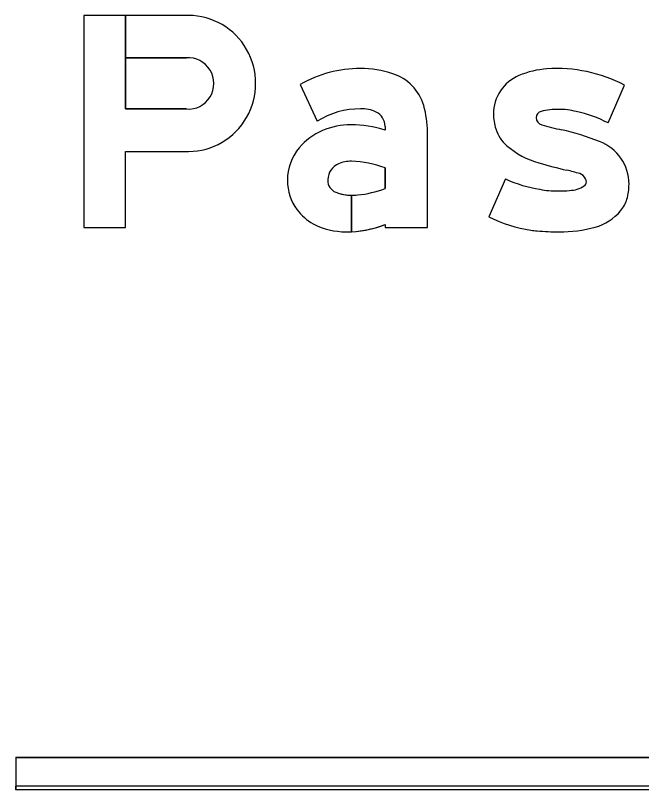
# Model space of a CAD drawing. Extents: x 1806251 to 1809821, y 414895 to 422886.
# Drawn here: x 1809676.9651 to 1809677.3575, y 415171.8406 to 415172.326 of the extents above; entities that cross this region are included whole.
import ezdxf

# ---------------------------------------------------------------- set-up
doc = ezdxf.new("R2010")
doc.units = 0
for name, color, linetype in [('GSBWFILL', 7, 'Continuous'), ('GSCOLORFILL', 7, 'Continuous'), ('GSOUTLINE', 7, 'Continuous')]:
    doc.layers.add(name, color=color, linetype=linetype)

msp = doc.modelspace()

# ---------------------------------------------------------------- linework, layer by layer
at = {"layer": 'GSBWFILL'}
for p, q in [((1809677.336564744, 415172.25857792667), (1809677.3468915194, 415172.28228517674)), ((1809677.2722553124, 415172.22349186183), (1809677.261927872, 415172.1997846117)), ((1809677.261927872, 415172.1997846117), (1809677.261927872, 415172.1997846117)), ((1809678.225092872, 415171.8605728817), (1809676.965292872, 415171.8605728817)), ((1809676.965292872, 415171.8605728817), (1809676.965292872, 415171.8405728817)), ((1809676.965292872, 415171.8405728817), (1809678.225092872, 415171.8405728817))]:
    msp.add_line(p, q, dxfattribs=at)
for points in [[(1809677.007897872, 415172.3259603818), (1809677.007897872, 415172.19296038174), (1809677.0341221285, 415172.19296038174), (1809677.0341221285, 415172.2407326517), (1809677.07359029, 415172.2407326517)], [(1809677.0722200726, 415172.2673326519), (1809677.0341221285, 415172.2673326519), (1809677.0341221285, 415172.3259603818), (1809677.007897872, 415172.3259603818)], [(1809677.07359029, 415172.3259603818), (1809677.0341286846, 415172.3259603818), (1809677.0341286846, 415172.29936038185), (1809677.0722200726, 415172.29936038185)], [(1809677.1435802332, 415172.2827195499), (1809677.154258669, 415172.25966909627)], [(1809677.1967576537, 415172.25642820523), (1809677.1967576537, 415172.25397792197)], [(1809677.1967576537, 415172.1948223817), (1809677.1967576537, 415172.19296038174), (1809677.223357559, 415172.19296038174), (1809677.223357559, 415172.2529727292)], [(1809677.1967576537, 415172.2304316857), (1809677.1967576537, 415172.21750950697)], [(1809677.17581314, 415172.19038647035), (1809677.17581314, 415172.213206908)], [(1809677.1758197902, 415172.21320690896), (1809677.1758197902, 415172.1903868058)]]:
    msp.add_lwpolyline(points, dxfattribs=at)
for centre, radius, start, end in [((1809677.3022162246, 415172.23714031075), 0.05549363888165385, 94.08965833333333, 112.80409444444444), ((1809677.3045552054, 415172.20153529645), 0.09117500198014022, 62.33221666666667, 93.96006111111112), ((1809677.29081065, 415172.2642677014), 0.02606608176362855, 112.80409166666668, 180), ((1809677.2958797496, 415172.2642677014), 0.03113518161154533, 180, 197.70339444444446), ((1809677.2954908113, 415172.26189717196), 0.003989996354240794, 102.54264722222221, 180), ((1809677.3055836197, 415172.22096106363), 0.04615095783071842, 90.00000000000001, 103.73705277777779), ((1809677.3055836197, 415172.2234161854), 0.04369583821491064, 75.32981666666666, 90), ((1809677.3025107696, 415172.1946390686), 0.07244164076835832, 61.96011944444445, 78.74487500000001), ((1809677.2961558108, 415172.26189717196), 0.004654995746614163, 180, 255.47477777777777), ((1809677.2883917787, 415172.2618774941), 0.02327497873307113, 197.70339444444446, 228.9800527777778), ((1809677.3247792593, 415172.3521798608), 0.09936005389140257, 252.55271111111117, 259.9161944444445), ((1809677.272602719, 415172.1008489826), 0.15739615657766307, 68.11449444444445, 77.23401944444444), ((1809677.3071138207, 415172.28339962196), 0.051800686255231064, 228.9800527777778, 254.40466666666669), ((1809677.321112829, 415172.2201725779), 0.02859497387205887, 0, 69.18818333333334), ((1809677.3820809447, 415172.54094573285), 0.3200329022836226, 253.87326388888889, 257.11268333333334), ((1809677.2774068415, 415172.0892318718), 0.14365386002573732, 73.25621944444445, 76.59824166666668), ((1809677.3165446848, 415172.22040560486), 0.006773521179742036, 28.38093333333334, 70.61944444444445), ((1809677.3181240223, 415172.2215954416), 0.004827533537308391, 0, 24.864252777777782), ((1809677.3056657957, 415172.2950091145), 0.07893633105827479, 244.95932500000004, 261.4128277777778), ((1809677.3119541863, 415172.23427060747), 0.018016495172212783, 271.59402222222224, 302.67994444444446), ((1809677.3198760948, 415172.2215954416), 0.003075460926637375, 305.9611083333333, 0), ((1809677.316327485, 415172.2201725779), 0.0333803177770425, 343.6226527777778, 0), ((1809677.3051138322, 415172.2764032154), 0.06049780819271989, 259.2981611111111, 270), ((1809677.3051138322, 415172.29184322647), 0.075937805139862, 270.00000000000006, 275.54791388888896), ((1809677.3292128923, 415172.21638572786), 0.019949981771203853, 319.73238611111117, 343.62265277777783), ((1809677.299864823, 415172.27264924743), 0.08214883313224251, 242.49619444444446, 261.8694972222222), ((1809677.3199550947, 415172.2237770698), 0.03179330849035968, 285.622675, 320.3523666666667), ((1809677.2976516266, 415172.257157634), 0.06649993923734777, 261.8694972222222, 265.151975), ((1809677.3059632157, 415172.3536559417), 0.16335541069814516, 265.1076083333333, 269.99999999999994), ((1809677.3059632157, 415172.28072356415), 0.09042309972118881, 270, 284.44353333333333)]:
    msp.add_arc(centre, radius, start, end, dxfattribs=at)
for centre, major_axis, ratio, start_param, end_param in [((1809677.0736157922, 415172.2833465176), (2.6093471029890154e-18, 0.04261387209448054), 0.9858743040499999, 3.140987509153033, 6.2837904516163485), ((1809677.073565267, 415172.2833465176), (9.841178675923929e-19, 0.016071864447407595), 0.9858743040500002, 3.056610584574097, 6.368167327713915), ((1809677.1813097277, 415172.21647340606), (4.668168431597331e-18, 0.07623697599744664), 0.9999964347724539, 4.960524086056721e-16, 0.5177189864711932), ((1809677.1813097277, 415172.2276068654), (3.9864406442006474e-18, 0.06510351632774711), 0.9999964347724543, 5.9661296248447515, 6.283185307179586), ((1809677.192277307, 415172.261031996), (1.8323777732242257e-18, 0.029924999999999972), 0.999996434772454, 4.9971653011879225, 5.966129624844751), ((1809677.1813097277, 415172.21647340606), (3.120827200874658e-18, 0.05096697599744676), 0.9999964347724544, 0, 0.5594952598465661), ((1809677.1822614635, 415172.2473127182), (1.233840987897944e-18, 0.020150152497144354), 0.9999964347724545, 5.822746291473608, 6.330435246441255), ((1809677.1647462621, 415172.2529727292), (3.588919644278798e-18, 0.05861150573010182), 0.9999964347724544, 4.712388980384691, 4.997165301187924), ((1809677.1867826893, 415172.25642820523), (6.107925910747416e-19, 0.009974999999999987), 0.9999964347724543, 4.712388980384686, 5.822746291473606), ((1809677.1723010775, 415172.2186370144), (2.3353517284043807e-18, 0.038139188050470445), 0.9999964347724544, 0.3992851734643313, 0.87592986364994), ((1809677.175424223, 415172.21184853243), (2.7927129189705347e-18, 0.04560846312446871), 0.9999964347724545, 7.440786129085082e-16, 0.4045122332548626), ((1809677.175424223, 415172.1903094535), (4.1116011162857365e-18, 0.06714754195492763), 0.9999964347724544, 5.959870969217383, 6.283185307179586), ((1809677.1676104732, 415172.2225468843), (1.961438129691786e-18, 0.03203271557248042), 0.9999964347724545, 0.8759298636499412, 1.5707963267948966), ((1809677.175303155, 415172.21530030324), (1.177717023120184e-18, 0.01923357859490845), 0.9999964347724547, 6.259454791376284, 6.691732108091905), ((1809677.1739050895, 415172.1691615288), (4.0041809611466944e-18, 0.06539323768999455), 0.9999964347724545, 5.926185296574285, 6.254823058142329), ((1809677.172153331, 415172.2225763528), (6.922316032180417e-19, 0.011305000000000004), 0.9999964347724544, 0.4085468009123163, 1.5307853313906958), ((1809677.1661946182, 415172.2225468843), (1.8747417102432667e-18, 0.030616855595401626), 0.9999964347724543, 1.5707963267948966, 2.2139400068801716), ((1809677.1728894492, 415172.2225468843), (7.373420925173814e-19, 0.01204171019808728), 0.9999964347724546, 1.5307853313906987, 1.5707963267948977), ((1809677.1688277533, 415172.2225468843), (4.886340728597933e-19, 0.00797999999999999), 0.9999964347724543, 1.5707963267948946, 2.7570271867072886), ((1809677.17581314, 415172.2398069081), (1.6287802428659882e-18, 0.026600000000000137), 0.9999964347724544, 2.7570271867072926, 3.1415926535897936), ((1809677.1742620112, 415172.2747218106), (3.764322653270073e-18, 0.061476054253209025), 0.9999964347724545, 3.2285621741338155, 3.5162209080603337), ((1809677.17581314, 415172.2398069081), (1.6287802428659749e-18, 0.02659999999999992), 0.9999964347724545, 3.141842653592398, 3.284509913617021), ((1809677.168911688, 415172.22458317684), (2.082652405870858e-18, 0.03401229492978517), 0.9999964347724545, 2.2139400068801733, 2.6111245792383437), ((1809677.1723953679, 415172.23606570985), (2.8023181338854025e-18, 0.045765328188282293), 0.9999964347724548, 2.6724432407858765, 3.1415926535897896), ((1809677.1723953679, 415172.25818778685), (4.156904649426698e-18, 0.06788740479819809), 0.9999964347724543, 3.192056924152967, 3.5086436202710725), ((1809677.1723953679, 415172.25818778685), (4.1569046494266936e-18, 0.06788740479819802), 0.9999964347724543, 3.1415926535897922, 3.1919588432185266)]:
    msp.add_ellipse(centre, major_axis=major_axis, ratio=ratio, start_param=start_param, end_param=end_param, dxfattribs=at)
at = {"layer": 'GSCOLORFILL'}
for p, q in [((1809677.336564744, 415172.25857792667), (1809677.3468915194, 415172.28228517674)), ((1809677.2722553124, 415172.22349186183), (1809677.261927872, 415172.1997846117)), ((1809677.261927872, 415172.1997846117), (1809677.261927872, 415172.1997846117)), ((1809678.225092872, 415171.8605728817), (1809676.965292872, 415171.8605728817)), ((1809676.965292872, 415171.8605728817), (1809676.965292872, 415171.8405728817)), ((1809676.965092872, 415171.8405728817), (1809678.225092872, 415171.8405728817)), ((1809678.225092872, 415171.8425728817), (1809676.965112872, 415171.8425728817)), ((1809676.965112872, 415171.8425728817), (1809676.965112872, 415171.8405728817)), ((1809676.965112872, 415171.8405728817), (1809678.225092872, 415171.8405728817)), ((1809676.965292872, 415171.8405728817), (1809678.225092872, 415171.8405728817))]:
    msp.add_line(p, q, dxfattribs=at)
for points in [[(1809677.007897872, 415172.3259603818), (1809677.007897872, 415172.19296038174), (1809677.0341221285, 415172.19296038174), (1809677.0341221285, 415172.2407326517), (1809677.07359029, 415172.2407326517)], [(1809677.0722200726, 415172.2673326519), (1809677.0341221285, 415172.2673326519), (1809677.0341221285, 415172.3259603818), (1809677.007897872, 415172.3259603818)], [(1809677.07359029, 415172.3259603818), (1809677.0341286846, 415172.3259603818), (1809677.0341286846, 415172.29936038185), (1809677.0722200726, 415172.29936038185)], [(1809677.1435802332, 415172.2827195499), (1809677.154258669, 415172.25966909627)], [(1809677.1967576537, 415172.25642820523), (1809677.1967576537, 415172.25397792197)], [(1809677.1967576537, 415172.1948223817), (1809677.1967576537, 415172.19296038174), (1809677.223357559, 415172.19296038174), (1809677.223357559, 415172.2529727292)], [(1809677.1967576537, 415172.2304316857), (1809677.1967576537, 415172.21750950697)], [(1809677.17581314, 415172.19038647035), (1809677.17581314, 415172.213206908)], [(1809677.1758197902, 415172.21320690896), (1809677.1758197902, 415172.1903868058)]]:
    msp.add_lwpolyline(points, dxfattribs=at)
for centre, radius, start, end in [((1809677.3022162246, 415172.23714031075), 0.05549363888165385, 94.08965833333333, 112.80409444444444), ((1809677.3045552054, 415172.20153529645), 0.09117500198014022, 62.33221666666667, 93.96006111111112), ((1809677.29081065, 415172.2642677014), 0.02606608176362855, 112.80409166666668, 180), ((1809677.2958797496, 415172.2642677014), 0.03113518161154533, 180, 197.70339444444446), ((1809677.2954908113, 415172.26189717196), 0.003989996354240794, 102.54264722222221, 180), ((1809677.3055836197, 415172.22096106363), 0.04615095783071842, 90.00000000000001, 103.73705277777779), ((1809677.3055836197, 415172.2234161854), 0.04369583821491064, 75.32981666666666, 90), ((1809677.3025107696, 415172.1946390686), 0.07244164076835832, 61.96011944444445, 78.74487500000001), ((1809677.2961558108, 415172.26189717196), 0.004654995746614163, 180, 255.47477777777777), ((1809677.2883917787, 415172.2618774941), 0.02327497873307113, 197.70339444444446, 228.9800527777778), ((1809677.3247792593, 415172.3521798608), 0.09936005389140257, 252.55271111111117, 259.9161944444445), ((1809677.272602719, 415172.1008489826), 0.15739615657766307, 68.11449444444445, 77.23401944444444), ((1809677.3071138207, 415172.28339962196), 0.051800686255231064, 228.9800527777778, 254.40466666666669), ((1809677.321112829, 415172.2201725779), 0.02859497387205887, 0, 69.18818333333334), ((1809677.3820809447, 415172.54094573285), 0.3200329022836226, 253.87326388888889, 257.11268333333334), ((1809677.2774068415, 415172.0892318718), 0.14365386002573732, 73.25621944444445, 76.59824166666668), ((1809677.3165446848, 415172.22040560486), 0.006773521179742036, 28.38093333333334, 70.61944444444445), ((1809677.3181240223, 415172.2215954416), 0.004827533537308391, 0, 24.864252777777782), ((1809677.3056657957, 415172.2950091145), 0.07893633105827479, 244.95932500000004, 261.4128277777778), ((1809677.3119541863, 415172.23427060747), 0.018016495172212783, 271.59402222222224, 302.67994444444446), ((1809677.3198760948, 415172.2215954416), 0.003075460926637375, 305.9611083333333, 0), ((1809677.316327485, 415172.2201725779), 0.0333803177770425, 343.6226527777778, 0), ((1809677.3051138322, 415172.2764032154), 0.06049780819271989, 259.2981611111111, 270), ((1809677.3051138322, 415172.29184322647), 0.075937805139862, 270.00000000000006, 275.54791388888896), ((1809677.3292128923, 415172.21638572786), 0.019949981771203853, 319.73238611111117, 343.62265277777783), ((1809677.299864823, 415172.27264924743), 0.08214883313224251, 242.49619444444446, 261.8694972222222), ((1809677.3199550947, 415172.2237770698), 0.03179330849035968, 285.622675, 320.3523666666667), ((1809677.2976516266, 415172.257157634), 0.06649993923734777, 261.8694972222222, 265.151975), ((1809677.3059632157, 415172.3536559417), 0.16335541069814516, 265.1076083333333, 269.99999999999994), ((1809677.3059632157, 415172.28072356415), 0.09042309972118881, 270, 284.44353333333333)]:
    msp.add_arc(centre, radius, start, end, dxfattribs=at)
for centre, major_axis, ratio, start_param, end_param in [((1809677.0736157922, 415172.2833465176), (2.6093471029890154e-18, 0.04261387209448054), 0.9858743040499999, 3.140987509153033, 6.2837904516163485), ((1809677.073565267, 415172.2833465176), (9.841178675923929e-19, 0.016071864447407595), 0.9858743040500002, 3.056610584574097, 6.368167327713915), ((1809677.1813097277, 415172.21647340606), (4.668168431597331e-18, 0.07623697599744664), 0.9999964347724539, 4.960524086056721e-16, 0.5177189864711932), ((1809677.1813097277, 415172.2276068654), (3.9864406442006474e-18, 0.06510351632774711), 0.9999964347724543, 5.9661296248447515, 6.283185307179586), ((1809677.192277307, 415172.261031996), (1.8323777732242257e-18, 0.029924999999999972), 0.999996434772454, 4.9971653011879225, 5.966129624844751), ((1809677.1813097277, 415172.21647340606), (3.120827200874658e-18, 0.05096697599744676), 0.9999964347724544, 0, 0.5594952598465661), ((1809677.1822614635, 415172.2473127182), (1.233840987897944e-18, 0.020150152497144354), 0.9999964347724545, 5.822746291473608, 6.330435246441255), ((1809677.1647462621, 415172.2529727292), (3.588919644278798e-18, 0.05861150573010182), 0.9999964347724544, 4.712388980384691, 4.997165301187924), ((1809677.1867826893, 415172.25642820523), (6.107925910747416e-19, 0.009974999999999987), 0.9999964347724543, 4.712388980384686, 5.822746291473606), ((1809677.1723010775, 415172.2186370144), (2.3353517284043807e-18, 0.038139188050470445), 0.9999964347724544, 0.3992851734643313, 0.87592986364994), ((1809677.175424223, 415172.21184853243), (2.7927129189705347e-18, 0.04560846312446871), 0.9999964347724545, 7.440786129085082e-16, 0.4045122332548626), ((1809677.175424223, 415172.1903094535), (4.1116011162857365e-18, 0.06714754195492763), 0.9999964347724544, 5.959870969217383, 6.283185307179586), ((1809677.1676104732, 415172.2225468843), (1.961438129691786e-18, 0.03203271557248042), 0.9999964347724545, 0.8759298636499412, 1.5707963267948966), ((1809677.175303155, 415172.21530030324), (1.177717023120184e-18, 0.01923357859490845), 0.9999964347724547, 6.259454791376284, 6.691732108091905), ((1809677.1739050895, 415172.1691615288), (4.0041809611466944e-18, 0.06539323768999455), 0.9999964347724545, 5.926185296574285, 6.254823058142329), ((1809677.172153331, 415172.2225763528), (6.922316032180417e-19, 0.011305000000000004), 0.9999964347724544, 0.4085468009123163, 1.5307853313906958), ((1809677.1661946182, 415172.2225468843), (1.8747417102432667e-18, 0.030616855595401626), 0.9999964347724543, 1.5707963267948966, 2.2139400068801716), ((1809677.1728894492, 415172.2225468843), (7.373420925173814e-19, 0.01204171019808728), 0.9999964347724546, 1.5307853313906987, 1.5707963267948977), ((1809677.1688277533, 415172.2225468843), (4.886340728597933e-19, 0.00797999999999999), 0.9999964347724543, 1.5707963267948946, 2.7570271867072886), ((1809677.17581314, 415172.2398069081), (1.6287802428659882e-18, 0.026600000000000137), 0.9999964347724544, 2.7570271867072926, 3.1415926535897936), ((1809677.1742620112, 415172.2747218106), (3.764322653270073e-18, 0.061476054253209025), 0.9999964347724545, 3.2285621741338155, 3.5162209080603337), ((1809677.17581314, 415172.2398069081), (1.6287802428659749e-18, 0.02659999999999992), 0.9999964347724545, 3.141842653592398, 3.284509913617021), ((1809677.168911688, 415172.22458317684), (2.082652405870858e-18, 0.03401229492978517), 0.9999964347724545, 2.2139400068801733, 2.6111245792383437), ((1809677.1723953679, 415172.23606570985), (2.8023181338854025e-18, 0.045765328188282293), 0.9999964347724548, 2.6724432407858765, 3.1415926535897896), ((1809677.1723953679, 415172.25818778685), (4.156904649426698e-18, 0.06788740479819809), 0.9999964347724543, 3.192056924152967, 3.5086436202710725), ((1809677.1723953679, 415172.25818778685), (4.1569046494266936e-18, 0.06788740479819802), 0.9999964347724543, 3.1415926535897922, 3.1919588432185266)]:
    msp.add_ellipse(centre, major_axis=major_axis, ratio=ratio, start_param=start_param, end_param=end_param, dxfattribs=at)
at = {"layer": 'GSOUTLINE'}
for p, q in [((1809677.336564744, 415172.25857792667), (1809677.3468915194, 415172.28228517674)), ((1809677.0341221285, 415172.2673326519), (1809677.0722200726, 415172.2673326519)), ((1809677.0341221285, 415172.2407326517), (1809677.07359029, 415172.2407326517)), ((1809677.2722553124, 415172.22349186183), (1809677.261927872, 415172.1997846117)), ((1809677.261927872, 415172.1997846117), (1809677.261927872, 415172.1997846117)), ((1809676.965092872, 415171.8605728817), (1809678.225092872, 415171.8605728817)), ((1809676.965092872, 415171.8405728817), (1809678.225092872, 415171.8405728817))]:
    msp.add_line(p, q, dxfattribs=at)
for points in [[(1809677.07359029, 415172.3259603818), (1809677.007897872, 415172.3259603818), (1809677.007897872, 415172.19296038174), (1809677.0341221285, 415172.19296038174), (1809677.0341221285, 415172.2407326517)], [(1809677.0722200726, 415172.29936038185), (1809677.0341221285, 415172.29936038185), (1809677.0341221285, 415172.2673326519)], [(1809677.1435802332, 415172.2827195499), (1809677.154258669, 415172.25966909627)], [(1809677.1967576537, 415172.25642820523), (1809677.1967576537, 415172.25397792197)], [(1809677.1967576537, 415172.1948223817), (1809677.1967576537, 415172.19296038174), (1809677.223357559, 415172.19296038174), (1809677.223357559, 415172.2529727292)], [(1809677.1967576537, 415172.21750950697), (1809677.1967576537, 415172.2304316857)]]:
    msp.add_lwpolyline(points, dxfattribs=at)
for centre, radius, start, end in [((1809677.3022162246, 415172.23714031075), 0.05549363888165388, 94.08965833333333, 112.80409444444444), ((1809677.3045552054, 415172.20153529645), 0.09117500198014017, 62.33221666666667, 93.96006111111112), ((1809677.29081065, 415172.2642677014), 0.02606608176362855, 112.80409166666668, 180), ((1809677.2958797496, 415172.2642677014), 0.03113518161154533, 180, 197.70339444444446), ((1809677.2954908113, 415172.26189717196), 0.003989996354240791, 102.54264722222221, 180), ((1809677.3055836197, 415172.22096106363), 0.046150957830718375, 90.00000000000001, 103.73705277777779), ((1809677.3055836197, 415172.2234161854), 0.04369583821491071, 75.32981666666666, 90), ((1809677.3025107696, 415172.1946390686), 0.07244164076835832, 61.96011944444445, 78.74487500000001), ((1809677.2961558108, 415172.26189717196), 0.004654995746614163, 180, 255.47477777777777), ((1809677.2883917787, 415172.2618774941), 0.02327497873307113, 197.70339444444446, 228.9800527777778), ((1809677.3247792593, 415172.3521798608), 0.0993600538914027, 252.55271111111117, 259.9161944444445), ((1809677.272602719, 415172.1008489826), 0.15739615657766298, 68.11449444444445, 77.23401944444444), ((1809677.3071138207, 415172.28339962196), 0.051800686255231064, 228.9800527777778, 254.40466666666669), ((1809677.321112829, 415172.2201725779), 0.02859497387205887, 0, 69.18818333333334), ((1809677.3820809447, 415172.54094573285), 0.3200329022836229, 253.87326388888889, 257.11268333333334), ((1809677.2774068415, 415172.0892318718), 0.14365386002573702, 73.25621944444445, 76.59824166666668), ((1809677.3165446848, 415172.22040560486), 0.006773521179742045, 28.38093333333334, 70.61944444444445), ((1809677.3181240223, 415172.2215954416), 0.0048275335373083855, 0, 24.864252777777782), ((1809677.3056657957, 415172.2950091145), 0.07893633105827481, 244.95932500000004, 261.4128277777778), ((1809677.3119541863, 415172.23427060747), 0.018016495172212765, 271.59402222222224, 302.67994444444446), ((1809677.3198760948, 415172.2215954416), 0.003075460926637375, 305.9611083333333, 0), ((1809677.316327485, 415172.2201725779), 0.0333803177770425, 343.6226527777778, 0), ((1809677.3051138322, 415172.2764032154), 0.06049780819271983, 259.2981611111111, 270), ((1809677.3051138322, 415172.29184322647), 0.07593780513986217, 270.00000000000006, 275.54791388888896), ((1809677.3292128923, 415172.21638572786), 0.019949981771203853, 319.73238611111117, 343.62265277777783), ((1809677.299864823, 415172.27264924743), 0.08214883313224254, 242.49619444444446, 261.8694972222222), ((1809677.3199550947, 415172.2237770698), 0.03179330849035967, 285.622675, 320.3523666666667), ((1809677.2976516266, 415172.257157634), 0.06649993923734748, 261.8694972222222, 265.151975), ((1809677.3059632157, 415172.3536559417), 0.16335541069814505, 265.1076083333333, 269.99999999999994), ((1809677.3059632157, 415172.28072356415), 0.09042309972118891, 270, 284.44353333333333)]:
    msp.add_arc(centre, radius, start, end, dxfattribs=at)
for centre, major_axis, ratio, start_param, end_param in [((1809677.0736157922, 415172.2833465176), (2.6093471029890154e-18, 0.04261387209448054), 0.9858743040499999, 3.140987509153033, 6.2837904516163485), ((1809677.073565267, 415172.2833465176), (9.84117867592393e-19, 0.0160718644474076), 0.9858743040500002, 3.0566106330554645, 6.368167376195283), ((1809677.1813097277, 415172.21647340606), (4.668168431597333e-18, 0.07623697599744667), 0.999996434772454, 6.283185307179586, 6.800904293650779), ((1809677.1813097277, 415172.2276068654), (3.9864406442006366e-18, 0.06510351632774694), 0.9999964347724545, 5.9661296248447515, 6.283185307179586), ((1809677.192277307, 415172.261031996), (1.8323777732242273e-18, 0.029925), 0.9999964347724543, 4.997165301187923, 5.9661296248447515), ((1809677.1813097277, 415172.21647340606), (3.120827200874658e-18, 0.05096697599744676), 0.999996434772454, 0, 0.5594952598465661), ((1809677.1822614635, 415172.2473127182), (1.2338409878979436e-18, 0.020150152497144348), 0.9999964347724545, 5.822746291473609, 6.330435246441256), ((1809677.1647462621, 415172.2529727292), (3.588919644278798e-18, 0.05861150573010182), 0.9999964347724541, 4.71238898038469, 4.997165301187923), ((1809677.1867826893, 415172.25642820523), (6.107925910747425e-19, 0.009975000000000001), 0.9999964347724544, 4.712388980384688, 5.822746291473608), ((1809677.1723010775, 415172.2186370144), (2.33535172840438e-18, 0.03813918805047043), 0.9999964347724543, 0.3992851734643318, 0.8759298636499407), ((1809677.175424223, 415172.21184853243), (2.79271291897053e-18, 0.04560846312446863), 0.9999964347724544, 7.440786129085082e-16, 0.404512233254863), ((1809677.175424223, 415172.1903094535), (4.111601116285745e-18, 0.06714754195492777), 0.9999964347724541, 5.959870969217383, 6.283185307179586), ((1809677.1676104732, 415172.2225468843), (1.961438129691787e-18, 0.032032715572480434), 0.9999964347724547, 0.8759298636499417, 1.570796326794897), ((1809677.175303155, 415172.21530030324), (1.1777170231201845e-18, 0.019233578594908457), 0.9999964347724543, 6.2595802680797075, 6.691732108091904), ((1809677.1757335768, 415172.2335313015), (6.107925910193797e-20, 0.000997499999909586), 0.9999964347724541, 6.2547868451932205, 6.259580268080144), ((1809677.1739050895, 415172.1691615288), (4.0041809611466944e-18, 0.06539323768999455), 0.9999964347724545, 5.926185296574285, 6.2547868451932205), ((1809677.172153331, 415172.2225763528), (6.922316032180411e-19, 0.011304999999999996), 0.9999964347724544, 0.4085468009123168, 1.5307853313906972), ((1809677.1661946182, 415172.2225468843), (1.8747417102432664e-18, 0.03061685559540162), 0.9999964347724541, 1.5707963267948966, 2.213940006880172), ((1809677.1728894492, 415172.2225468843), (7.373420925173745e-19, 0.012041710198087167), 0.9999964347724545, 1.5307853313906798, 1.5707963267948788), ((1809677.1688277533, 415172.2225468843), (4.886340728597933e-19, 0.00797999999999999), 0.999996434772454, 1.5707963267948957, 2.7570271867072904), ((1809677.17581314, 415172.2398069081), (1.6287802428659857e-18, 0.026600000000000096), 0.9999964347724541, 2.7570271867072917, 3.2845099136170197), ((1809677.1742620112, 415172.2747218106), (3.764322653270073e-18, 0.061476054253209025), 0.9999964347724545, 3.228562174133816, 3.516220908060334), ((1809677.168911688, 415172.22458317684), (2.082652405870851e-18, 0.03401229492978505), 0.9999964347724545, 2.2139400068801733, 2.6111245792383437), ((1809677.1723953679, 415172.23606570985), (2.802318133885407e-18, 0.04576532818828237), 0.9999964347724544, 2.6724432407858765, 3.1415926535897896), ((1809677.1723953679, 415172.25818778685), (4.1569046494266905e-18, 0.06788740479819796), 0.9999964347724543, 3.141592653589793, 3.508643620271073)]:
    msp.add_ellipse(centre, major_axis=major_axis, ratio=ratio, start_param=start_param, end_param=end_param, dxfattribs=at)

doc.saveas('drawing.dxf')
